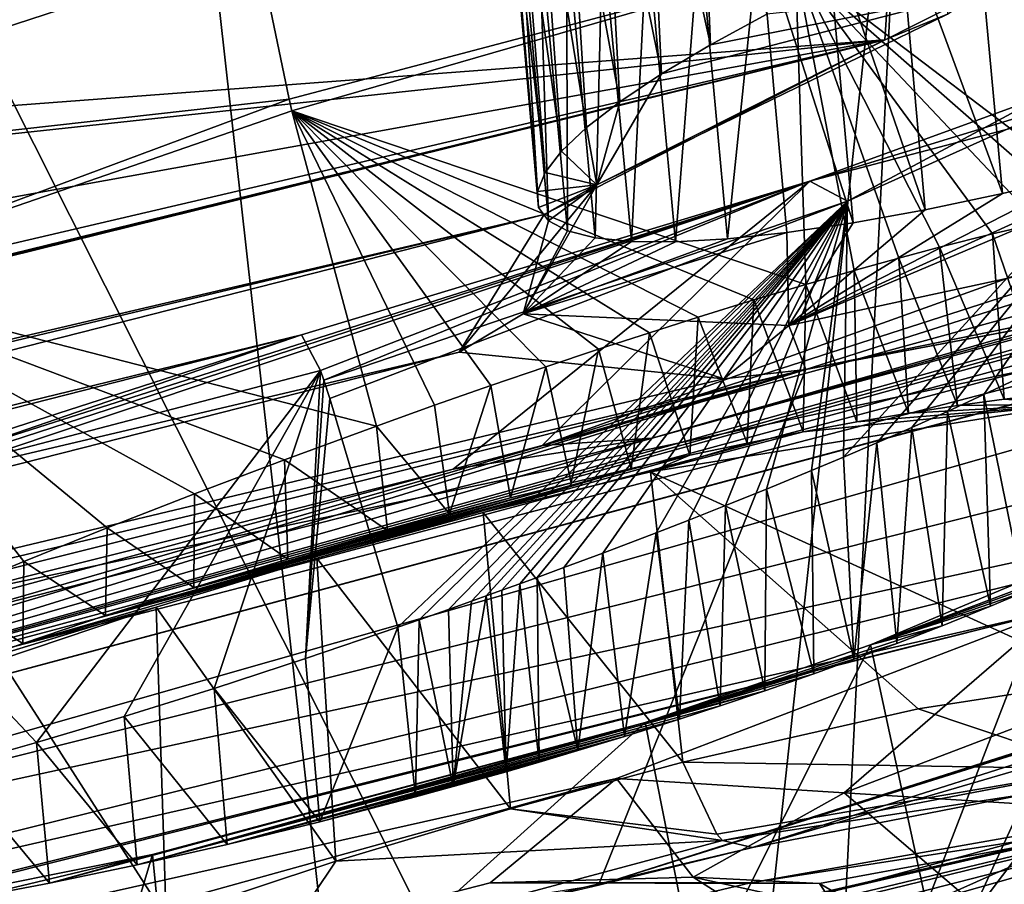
# Model space of a CAD drawing. Header units: metres. Extents: x -147 to 294, y -23 to 81.
# Tile 673 of 742: x 271.12 to 273.48, y 13.65 to 15.72. Entities that reach past the tile are written whole.
import ezdxf

# ---------------------------------------------------------------- set-up
doc = ezdxf.new("R2010")
doc.units = ezdxf.units.M
doc.layers.add('solid_AVA_153', color=7, linetype='CONTINUOUS')

msp = doc.modelspace()

# ---------------------------------------------------------------- linework, layer by layer
at = {"layer": 'solid_AVA_153'}
for points in [[(281.090759, 27.782938, 261.125031), (273.298553, 25.552353, 267.087738), (274.871796, 15.161433, 263.687531)], [(266.891571, 23.903015, 265.089081), (274.224762, 25.604277, 261.007599), (272.774292, 12.198071, 259.966278)], [(274.224762, 25.604277, 261.007599), (277.891327, 23.361124, 257.481934), (272.774292, 12.198071, 259.966278)], [(273.298553, 25.552353, 267.087738), (264.135406, 23.715706, 270.839142), (266.333405, 13.36541, 267.465149)], [(273.298553, 25.552353, 267.087738), (266.333405, 13.36541, 267.465149), (274.871796, 15.161433, 263.687531)], [(266.891571, 23.903015, 265.089081), (272.774292, 12.198071, 259.966278), (264.811951, 10.554572, 263.353302)], [(277.891327, 23.361124, 257.481934), (278.441376, 18.521315, 256.352936), (272.774292, 12.198071, 259.966278)], [(279.720917, 21.928774, 251.228699), (280.540039, 15.652699, 249.314453), (273.078705, 13.137282, 256.572449)], [(273.409088, 19.768438, 257.52124), (279.720917, 21.928774, 251.228699), (273.078705, 13.137282, 256.572449)], [(265.986633, 15.130359, 260.915985), (265.468903, 17.93273, 261.726685), (273.409088, 19.768438, 257.52124)], [(265.986633, 15.130359, 260.915985), (273.409088, 19.768438, 257.52124), (266.506744, 12.33373, 260.103302)], [(273.409088, 19.768438, 257.52124), (273.078705, 13.137282, 256.572449), (266.506744, 12.33373, 260.103302)], [(271.370239, 17.790236, 260.555847), (278.752289, 14.018857, 254.084824), (278.115143, 19.724819, 255.404922)], [(278.876862, 18.668497, 255.926727), (279.563599, 14.16639, 254.693085), (272.774292, 12.198071, 259.966278)], [(278.441376, 18.521315, 256.352936), (278.876862, 18.668497, 255.926727), (272.774292, 12.198071, 259.966278)], [(273.544922, 13.863421, 230.357513), (272.878723, 13.733622, 229.978165), (289.65274, 18.639772, 233.339783)], [(282.818573, 16.893269, 229.662628), (289.65274, 18.639772, 233.339783), (272.878723, 13.733622, 229.978165)], [(263.443573, 16.189936, 263.776947), (272.008606, 12.084081, 259.237183), (271.370239, 17.790236, 260.555847)], [(271.370239, 17.790236, 260.555847), (272.008606, 12.084081, 259.237183), (278.752289, 14.018857, 254.084824)], [(259.65921, 13.635347, 212.898453), (260.476685, 14.01355, 212.091537), (273.302673, 17.257452, 212.879593)], [(266.779327, 15.085541, 214.240662), (259.65921, 13.635347, 212.898453), (273.302673, 17.257452, 212.879593)], [(260.476685, 14.01355, 212.091537), (260.762604, 14.354494, 210.951874), (273.031616, 17.270573, 212.47966)], [(260.476685, 14.01355, 212.091537), (273.031616, 17.270573, 212.47966), (273.302673, 17.257452, 212.879593)], [(273.031616, 17.270573, 212.47966), (260.762604, 14.354494, 210.951874), (266.74881, 15.80755, 211.145309)], [(272.236633, 16.865303, 224.849045), (266.658081, 14.847252, 227.559128), (273.963989, 17.257992, 225.502701)], [(271.689331, 15.899196, 229.469254), (273.963989, 17.257992, 225.502701), (266.658081, 14.847252, 227.559128)], [(267.499268, 15.223573, 214.482391), (266.779327, 15.085541, 214.240662), (273.302673, 17.257452, 212.879593)], [(268.087646, 15.287403, 214.906326), (267.499268, 15.223573, 214.482391), (273.302673, 17.257452, 212.879593)], [(268.087646, 15.287403, 214.906326), (273.302673, 17.257452, 212.879593), (273.196381, 15.672371, 219.910126)], [(273.346741, 15.733479, 219.831436), (273.196381, 15.672371, 219.910126), (273.302673, 17.257452, 212.879593)], [(283.217804, 16.997828, 244.783676), (279.956238, 16.527115, 241.055832), (269.504486, 13.548743, 241.740295)], [(275.268921, 14.801267, 243.838715), (283.217804, 16.997828, 244.783676), (269.504486, 13.548743, 241.740295)], [(273.016815, 15.333342, 235.511581), (277.198181, 16.433029, 236.277924), (278.344086, 16.962282, 235.135483)], [(273.578888, 15.53789, 235.204681), (273.016815, 15.333342, 235.511581), (278.344086, 16.962282, 235.135483)], [(282.818573, 16.893269, 229.662628), (272.878723, 13.733622, 229.978165), (272.508698, 13.643874, 229.8815)], [(282.818573, 16.893269, 229.662628), (272.508698, 13.643874, 229.8815), (282.049591, 16.639668, 229.630905)], [(272.236633, 16.865303, 224.849045), (271.093323, 16.824816, 223.29686), (266.658081, 14.847252, 227.559128)], [(281.317505, 16.446836, 229.343796), (282.049591, 16.639668, 229.630905), (272.508698, 13.643874, 229.8815)], [(279.956238, 16.527115, 241.055832), (269.275726, 13.664266, 240.335007), (269.504486, 13.548743, 241.740295)], [(279.956238, 16.527115, 241.055832), (278.875153, 16.238827, 240.806366), (269.275726, 13.664266, 240.335007)], [(272.373932, 14.698357, 238.669312), (276.842438, 16.138836, 237.502762), (277.198181, 16.433029, 236.277924)], [(273.016815, 15.333342, 235.511581), (272.373932, 14.698357, 238.669312), (277.198181, 16.433029, 236.277924)], [(281.317505, 16.446836, 229.343796), (272.508698, 13.643874, 229.8815), (273.00708, 14.880861, 223.646408)], [(280.721924, 16.337952, 228.851135), (281.317505, 16.446836, 229.343796), (273.00708, 14.880861, 223.646408)], [(272.745911, 16.423031, 220.786087), (272.623962, 16.354816, 220.944962), (272.778107, 15.660533, 220.643707)], [(272.745911, 16.423031, 220.786087), (272.778107, 15.660533, 220.643707), (272.912872, 15.733562, 220.494812)], [(272.623962, 16.354816, 220.944962), (272.518829, 16.288897, 221.118347), (272.660095, 15.590289, 220.807312)], [(272.623962, 16.354816, 220.944962), (272.660095, 15.590289, 220.807312), (272.778107, 15.660533, 220.643707)], [(280.721924, 16.337952, 228.851135), (273.00708, 14.880861, 223.646408), (274.129028, 15.109506, 224.203247)], [(272.518829, 16.288897, 221.118347), (272.432007, 16.225906, 221.305298), (272.560455, 15.523848, 220.983215)], [(272.518829, 16.288897, 221.118347), (272.560455, 15.523848, 220.983215), (272.660095, 15.590289, 220.807312)], [(278.843903, 16.231472, 240.792999), (268.982117, 13.663308, 239.763), (269.275726, 13.664266, 240.335007)], [(278.843903, 16.231472, 240.792999), (277.873596, 16.039656, 240.143845), (268.982117, 13.663308, 239.763)], [(278.875153, 16.238827, 240.806366), (278.843903, 16.231472, 240.792999), (269.275726, 13.664266, 240.335007)], [(272.432007, 16.225906, 221.305298), (272.365448, 16.166794, 221.503891), (272.480377, 15.462013, 221.169128)], [(272.432007, 16.225906, 221.305298), (272.480377, 15.462013, 221.169128), (272.560455, 15.523848, 220.983215)], [(263.443573, 16.189936, 263.776947), (264.058167, 10.478482, 262.470093), (272.008606, 12.084081, 259.237183)], [(272.365448, 16.166794, 221.503891), (272.320709, 16.11274, 221.710464), (272.420441, 15.405219, 221.363693)], [(272.365448, 16.166794, 221.503891), (272.420441, 15.405219, 221.363693), (272.480377, 15.462013, 221.169128)], [(272.373932, 14.698357, 238.669312), (277.062561, 15.983365, 238.936356), (276.842438, 16.138836, 237.502762)], [(272.320709, 16.11274, 221.710464), (272.298218, 16.064381, 221.922379), (272.380981, 15.35388, 221.565277)], [(272.320709, 16.11274, 221.710464), (272.380981, 15.35388, 221.565277), (272.420441, 15.405219, 221.363693)], [(272.298218, 16.064381, 221.922379), (272.362335, 15.30854, 221.771729), (272.380981, 15.35388, 221.565277)], [(272.298218, 16.064381, 221.922379), (272.298431, 16.022369, 222.136963), (272.362335, 15.30854, 221.771729)], [(273.413391, 16.013811, 223.896652), (273.607208, 16.053713, 223.991638), (273.673767, 15.349043, 223.835251)], [(277.873596, 16.039656, 240.143845), (277.608368, 16.003956, 239.858734), (268.982117, 13.663308, 239.763)], [(273.749786, 15.26866, 231.385971), (273.93869, 16.04192, 231.365921), (272.9823, 15.851544, 230.455078)], [(277.608368, 16.003956, 239.858734), (277.375946, 15.982915, 239.543121), (268.982117, 13.663308, 239.763)], [(272.298431, 16.022369, 222.136963), (272.36496, 15.269816, 221.980408), (272.362335, 15.30854, 221.771729)], [(272.298431, 16.022369, 222.136963), (272.321289, 15.9875, 222.350067), (272.36496, 15.269816, 221.980408)], [(273.228973, 15.980712, 223.78157), (273.413391, 16.013811, 223.896652), (273.47879, 15.303299, 223.737778)], [(273.413391, 16.013811, 223.896652), (273.673767, 15.349043, 223.835251), (273.47879, 15.303299, 223.737778)], [(277.375946, 15.982915, 239.543121), (277.309631, 15.979411, 239.437088), (268.982117, 13.663308, 239.763)], [(277.309631, 15.979411, 239.437088), (277.247192, 15.977468, 239.328568), (268.982117, 13.663308, 239.763)], [(272.321289, 15.9875, 222.350067), (272.388977, 15.238122, 222.189117), (272.36496, 15.269816, 221.980408)], [(272.321289, 15.9875, 222.350067), (272.365997, 15.960034, 222.559006), (272.388977, 15.238122, 222.189117)], [(272.373932, 14.698357, 238.669312), (272.637634, 14.716315, 239.043045), (277.062561, 15.983365, 238.936356)], [(277.148224, 15.977819, 239.135757), (277.062561, 15.983365, 238.936356), (272.637634, 14.716315, 239.043045)], [(273.055908, 15.954725, 223.647827), (273.228973, 15.980712, 223.78157), (273.293701, 15.264628, 223.620239)], [(273.228973, 15.980712, 223.78157), (273.47879, 15.303299, 223.737778), (273.293701, 15.264628, 223.620239)], [(277.247192, 15.977468, 239.328568), (272.637634, 14.716315, 239.043045), (268.982117, 13.663308, 239.763)], [(272.365997, 15.960034, 222.559006), (272.434357, 15.213724, 222.39653), (272.388977, 15.238122, 222.189117)], [(272.365997, 15.960034, 222.559006), (272.432007, 15.939941, 222.763062), (272.434357, 15.213724, 222.39653)], [(277.148224, 15.977819, 239.135757), (272.637634, 14.716315, 239.043045), (277.247192, 15.977468, 239.328568)], [(272.432007, 15.939941, 222.763062), (272.501038, 15.196948, 222.600723), (272.434357, 15.213724, 222.39653)], [(272.432007, 15.939941, 222.763062), (272.518921, 15.927307, 222.961288), (272.501038, 15.196948, 222.600723)], [(272.751862, 15.925197, 223.330612), (272.895996, 15.93608, 223.496887), (272.818665, 15.194435, 223.165787)], [(272.895996, 15.93608, 223.496887), (272.961273, 15.209851, 223.332031), (272.818665, 15.194435, 223.165787)], [(272.895996, 15.93608, 223.496887), (273.055908, 15.954725, 223.647827), (273.120544, 15.23336, 223.48436)], [(272.895996, 15.93608, 223.496887), (273.120544, 15.23336, 223.48436), (272.961273, 15.209851, 223.332031)], [(273.055908, 15.954725, 223.647827), (273.293701, 15.264628, 223.620239), (273.120544, 15.23336, 223.48436)], [(272.518921, 15.927307, 222.961288), (272.588196, 15.188039, 222.798859), (272.501038, 15.196948, 222.600723)], [(272.518921, 15.927307, 222.961288), (272.625885, 15.922327, 223.151382), (272.588196, 15.188039, 222.798859)], [(272.625885, 15.922327, 223.151382), (272.694336, 15.187185, 222.987732), (272.588196, 15.188039, 222.798859)], [(272.625885, 15.922327, 223.151382), (272.751862, 15.925197, 223.330612), (272.694336, 15.187185, 222.987732)], [(272.751862, 15.925197, 223.330612), (272.818665, 15.194435, 223.165787), (272.694336, 15.187185, 222.987732)], [(271.689331, 15.899196, 229.469254), (266.658081, 14.847252, 227.559128), (266.032928, 14.396688, 229.339203)], [(269.918365, 15.322394, 229.974686), (271.689331, 15.899196, 229.469254), (266.032928, 14.396688, 229.339203)], [(271.766266, 15.5295, 230.1035), (271.689331, 15.899196, 229.469254), (269.918365, 15.322394, 229.974686)], [(272.9823, 15.851544, 230.455078), (271.689331, 15.899196, 229.469254), (271.766266, 15.5295, 230.1035)], [(272.9823, 15.851544, 230.455078), (271.766266, 15.5295, 230.1035), (271.77301, 15.502215, 230.124374)], [(273.006989, 15.085279, 230.629196), (272.9823, 15.851544, 230.455078), (271.77301, 15.502215, 230.124374)], [(273.663757, 15.25274, 231.255783), (273.749786, 15.26866, 231.385971), (272.9823, 15.851544, 230.455078)], [(273.566223, 15.232289, 231.127441), (273.663757, 15.25274, 231.255783), (272.9823, 15.851544, 230.455078)], [(273.455261, 15.206624, 231.000504), (273.566223, 15.232289, 231.127441), (272.9823, 15.851544, 230.455078)], [(273.328125, 15.174685, 230.875031), (273.455261, 15.206624, 231.000504), (272.9823, 15.851544, 230.455078)], [(273.229736, 15.148388, 230.789993), (273.328125, 15.174685, 230.875031), (272.9823, 15.851544, 230.455078)], [(273.122894, 15.118661, 230.70784), (273.229736, 15.148388, 230.789993), (272.9823, 15.851544, 230.455078)], [(273.006989, 15.085279, 230.629196), (273.122894, 15.118661, 230.70784), (272.9823, 15.851544, 230.455078)], [(273.42749, 15.788753, 220.000351), (272.505249, 15.324454, 220.882355), (273.346741, 15.733479, 219.831436)], [(272.660095, 15.590289, 220.807312), (272.505249, 15.324454, 220.882355), (273.42749, 15.788753, 220.000351)], [(272.778107, 15.660533, 220.643707), (272.660095, 15.590289, 220.807312), (273.42749, 15.788753, 220.000351)], [(272.912872, 15.733562, 220.494812), (272.778107, 15.660533, 220.643707), (273.42749, 15.788753, 220.000351)], [(272.505249, 15.324454, 220.882355), (273.196381, 15.672371, 219.910126), (273.346741, 15.733479, 219.831436)], [(273.097198, 14.67099, 234.371933), (273.106964, 15.284915, 234.860596), (274.044037, 15.707716, 233.96257)], [(273.177582, 14.705497, 234.324295), (273.097198, 14.67099, 234.371933), (274.044037, 15.707716, 233.96257)], [(274.044037, 15.707716, 233.96257), (273.106964, 15.284915, 234.860596), (273.578888, 15.53789, 235.204681)], [(273.260925, 14.742036, 234.268936), (273.177582, 14.705497, 234.324295), (274.044037, 15.707716, 233.96257)], [(273.346832, 14.780615, 234.204849), (273.260925, 14.742036, 234.268936), (274.044037, 15.707716, 233.96257)], [(273.434509, 14.821022, 234.131134), (273.346832, 14.780615, 234.204849), (274.044037, 15.707716, 233.96257)], [(273.52301, 14.863034, 234.04689), (273.434509, 14.821022, 234.131134), (274.044037, 15.707716, 233.96257)], [(256.174225, 11.463344, 219.46814), (255.452682, 11.324508, 219.421783), (273.196381, 15.672371, 219.910126)], [(266.287964, 13.970888, 218.77565), (273.196381, 15.672371, 219.910126), (255.452682, 11.324508, 219.421783)], [(272.378815, 15.252812, 220.785568), (256.174225, 11.463344, 219.46814), (273.196381, 15.672371, 219.910126)], [(267.677887, 14.383301, 218.565094), (273.196381, 15.672371, 219.910126), (266.287964, 13.970888, 218.77565)], [(267.677887, 14.383301, 218.565094), (268.624939, 14.847658, 217.582657), (273.196381, 15.672371, 219.910126)], [(268.784607, 15.19704, 216.172028), (268.087646, 15.287403, 214.906326), (273.196381, 15.672371, 219.910126)], [(268.624939, 14.847658, 217.582657), (268.784607, 15.19704, 216.172028), (273.196381, 15.672371, 219.910126)], [(272.505249, 15.324454, 220.882355), (272.378815, 15.252812, 220.785568), (273.196381, 15.672371, 219.910126)], [(269.41217, 12.636745, 251.0513), (270.269653, 12.746256, 252.297165), (280.540039, 15.652699, 249.314453)], [(275.34903, 14.156847, 250.14534), (269.41217, 12.636745, 251.0513), (280.540039, 15.652699, 249.314453)], [(270.269653, 12.746256, 252.297165), (270.466187, 12.682356, 253.998413), (280.540039, 15.652699, 249.314453)], [(270.466187, 12.682356, 253.998413), (273.078705, 13.137282, 256.572449), (280.540039, 15.652699, 249.314453)], [(272.660095, 15.590289, 220.807312), (272.560455, 15.523848, 220.983215), (272.505249, 15.324454, 220.882355)], [(273.106964, 15.284915, 234.860596), (273.016815, 15.333342, 235.511581), (273.578888, 15.53789, 235.204681)], [(270.603729, 15.098149, 230.418945), (271.766266, 15.5295, 230.1035), (269.918365, 15.322394, 229.974686)], [(271.77301, 15.502215, 230.124374), (271.766266, 15.5295, 230.1035), (270.603729, 15.098149, 230.418945)], [(272.560455, 15.523848, 220.983215), (272.480377, 15.462013, 221.169128), (272.505249, 15.324454, 220.882355)], [(271.77301, 15.502215, 230.124374), (270.603729, 15.098149, 230.418945), (271.976288, 14.745365, 230.291153)], [(272.115387, 14.795302, 230.304047), (271.77301, 15.502215, 230.124374), (271.976288, 14.745365, 230.291153)], [(272.882111, 15.047935, 230.555298), (273.006989, 15.085279, 230.629196), (271.77301, 15.502215, 230.124374)], [(272.748749, 15.006686, 230.487701), (272.882111, 15.047935, 230.555298), (271.77301, 15.502215, 230.124374)], [(272.631592, 14.969465, 230.437302), (272.748749, 15.006686, 230.487701), (271.77301, 15.502215, 230.124374)], [(272.50943, 14.929784, 230.393112), (272.631592, 14.969465, 230.437302), (271.77301, 15.502215, 230.124374)], [(272.382416, 14.887544, 230.355743), (272.50943, 14.929784, 230.393112), (271.77301, 15.502215, 230.124374)], [(272.250946, 14.84271, 230.325821), (272.382416, 14.887544, 230.355743), (271.77301, 15.502215, 230.124374)], [(272.115387, 14.795302, 230.304047), (272.250946, 14.84271, 230.325821), (271.77301, 15.502215, 230.124374)], [(272.480377, 15.462013, 221.169128), (272.420441, 15.405219, 221.363693), (272.505249, 15.324454, 220.882355)], [(272.966125, 14.986506, 223.393692), (274.08493, 15.460023, 223.966827), (274.133331, 15.238455, 224.014618)], [(273.876495, 15.401439, 223.911819), (274.08493, 15.460023, 223.966827), (272.966125, 14.986506, 223.393692)], [(272.420441, 15.405219, 221.363693), (272.380981, 15.35388, 221.565277), (272.505249, 15.324454, 220.882355)], [(273.673767, 15.349043, 223.835251), (273.876495, 15.401439, 223.911819), (272.966125, 14.986506, 223.393692)], [(272.380981, 15.35388, 221.565277), (272.362335, 15.30854, 221.771729), (272.505249, 15.324454, 220.882355)], [(273.47879, 15.303299, 223.737778), (273.673767, 15.349043, 223.835251), (272.966125, 14.986506, 223.393692)], [(266.378998, 13.216166, 238.255646), (266.821228, 13.317631, 238.302643), (273.016815, 15.333342, 235.511581)], [(271.796143, 14.964159, 235.718552), (266.378998, 13.216166, 238.255646), (273.016815, 15.333342, 235.511581)], [(266.821228, 13.317631, 238.302643), (267.25766, 13.410023, 238.413712), (273.016815, 15.333342, 235.511581)], [(267.25766, 13.410023, 238.413712), (272.160217, 14.642173, 238.657883), (273.016815, 15.333342, 235.511581)], [(271.841522, 14.878526, 235.136063), (271.796143, 14.964159, 235.718552), (273.016815, 15.333342, 235.511581)], [(271.849457, 14.855536, 235.090195), (271.841522, 14.878526, 235.136063), (273.016815, 15.333342, 235.511581)], [(273.106964, 15.284915, 234.860596), (271.849457, 14.855536, 235.090195), (273.016815, 15.333342, 235.511581)], [(272.160217, 14.642173, 238.657883), (272.373932, 14.698357, 238.669312), (273.016815, 15.333342, 235.511581)], [(272.505249, 15.324454, 220.882355), (272.174194, 14.923078, 222.152435), (272.378815, 15.252812, 220.785568)], [(272.505249, 15.324454, 220.882355), (272.328033, 15.014812, 222.196793), (272.174194, 14.923078, 222.152435)], [(272.388977, 15.238122, 222.189117), (272.328033, 15.014812, 222.196793), (272.505249, 15.324454, 220.882355)], [(272.362335, 15.30854, 221.771729), (272.36496, 15.269816, 221.980408), (272.505249, 15.324454, 220.882355)], [(272.36496, 15.269816, 221.980408), (272.388977, 15.238122, 222.189117), (272.505249, 15.324454, 220.882355)], [(273.293701, 15.264628, 223.620239), (273.47879, 15.303299, 223.737778), (272.966125, 14.986506, 223.393692)], [(273.106964, 15.284915, 234.860596), (271.864197, 14.81141, 235.015579), (271.849457, 14.855536, 235.090195)], [(273.106964, 15.284915, 234.860596), (272.0271, 14.262667, 234.613251), (271.864197, 14.81141, 235.015579)], [(272.078278, 14.280525, 234.615616), (272.0271, 14.262667, 234.613251), (273.106964, 15.284915, 234.860596)], [(272.148651, 14.305308, 234.61673), (272.078278, 14.280525, 234.615616), (273.106964, 15.284915, 234.860596)], [(272.204315, 14.325107, 234.615845), (272.148651, 14.305308, 234.61673), (273.106964, 15.284915, 234.860596)], [(272.239471, 14.337694, 234.614502), (272.204315, 14.325107, 234.615845), (273.106964, 15.284915, 234.860596)], [(272.277283, 14.351325, 234.61235), (272.239471, 14.337694, 234.614502), (273.106964, 15.284915, 234.860596)], [(272.320343, 14.36694, 234.609039), (272.277283, 14.351325, 234.61235), (273.106964, 15.284915, 234.860596)], [(272.361847, 14.382095, 234.60495), (272.320343, 14.36694, 234.609039), (273.106964, 15.284915, 234.860596)], [(272.425995, 14.405722, 234.596909), (272.361847, 14.382095, 234.60495), (273.106964, 15.284915, 234.860596)], [(272.519287, 14.440544, 234.581406), (272.425995, 14.405722, 234.596909), (273.106964, 15.284915, 234.860596)], [(272.6474, 14.489313, 234.552505), (272.519287, 14.440544, 234.581406), (273.106964, 15.284915, 234.860596)], [(272.725891, 14.519778, 234.530273), (272.6474, 14.489313, 234.552505), (273.106964, 15.284915, 234.860596)], [(272.814301, 14.554681, 234.500839), (272.725891, 14.519778, 234.530273), (273.106964, 15.284915, 234.860596)], [(272.912537, 14.594219, 234.462387), (272.814301, 14.554681, 234.500839), (273.106964, 15.284915, 234.860596)], [(273.020294, 14.638616, 234.412643), (272.912537, 14.594219, 234.462387), (273.106964, 15.284915, 234.860596)], [(273.097198, 14.67099, 234.371933), (273.020294, 14.638616, 234.412643), (273.106964, 15.284915, 234.860596)], [(272.378815, 15.252812, 220.785568), (256.874878, 11.554725, 219.747467), (256.174225, 11.463344, 219.46814)], [(272.378815, 15.252812, 220.785568), (257.847687, 11.553825, 220.8228), (256.874878, 11.554725, 219.747467)], [(272.378815, 15.252812, 220.785568), (272.174194, 14.923078, 222.152435), (257.847687, 11.553825, 220.8228)], [(273.120544, 15.23336, 223.48436), (273.293701, 15.264628, 223.620239), (272.966125, 14.986506, 223.393692)], [(272.388977, 15.238122, 222.189117), (272.434357, 15.213724, 222.39653), (272.328033, 15.014812, 222.196793)], [(272.961273, 15.209851, 223.332031), (273.120544, 15.23336, 223.48436), (272.966125, 14.986506, 223.393692)], [(272.966125, 14.986506, 223.393692), (274.133331, 15.238455, 224.014618), (273.00708, 14.880861, 223.646408)], [(274.133331, 15.238455, 224.014618), (274.129028, 15.109506, 224.203247), (273.00708, 14.880861, 223.646408)], [(273.455261, 15.206624, 231.000504), (273.587006, 14.821711, 231.021347), (273.566223, 15.232289, 231.127441)], [(272.434357, 15.213724, 222.39653), (272.501038, 15.196948, 222.600723), (272.328033, 15.014812, 222.196793)], [(272.961273, 15.209851, 223.332031), (272.966125, 14.986506, 223.393692), (272.328033, 15.014812, 222.196793)], [(272.818665, 15.194435, 223.165787), (272.961273, 15.209851, 223.332031), (272.328033, 15.014812, 222.196793)], [(273.328125, 15.174685, 230.875031), (273.48288, 14.809862, 230.907837), (273.455261, 15.206624, 231.000504)], [(273.455261, 15.206624, 231.000504), (273.48288, 14.809862, 230.907837), (273.587006, 14.821711, 231.021347)], [(272.501038, 15.196948, 222.600723), (272.588196, 15.188039, 222.798859), (272.328033, 15.014812, 222.196793)], [(272.694336, 15.187185, 222.987732), (272.818665, 15.194435, 223.165787), (272.328033, 15.014812, 222.196793)], [(272.588196, 15.188039, 222.798859), (272.694336, 15.187185, 222.987732), (272.328033, 15.014812, 222.196793)], [(272.880737, 12.14845, 263.167969), (274.871796, 15.161433, 263.687531), (266.333405, 13.36541, 267.465149)], [(272.880737, 12.14845, 263.167969), (278.969391, 13.750807, 259.090057), (274.871796, 15.161433, 263.687531)], [(273.229736, 15.148388, 230.789993), (273.371155, 14.794782, 230.801147), (273.328125, 15.174685, 230.875031)], [(273.328125, 15.174685, 230.875031), (273.371155, 14.794782, 230.801147), (273.48288, 14.809862, 230.907837)], [(280.299408, 15.129177, 235.169296), (272.054901, 12.807062, 234.48172), (272.938751, 13.062334, 234.408691)], [(280.299408, 15.129177, 235.169296), (279.601044, 14.895323, 235.264786), (272.054901, 12.807062, 234.48172)], [(280.299408, 15.129177, 235.169296), (272.938751, 13.062334, 234.408691), (274.015137, 13.476038, 233.679276)], [(273.122894, 15.118661, 230.70784), (273.253387, 14.776644, 230.703033), (273.229736, 15.148388, 230.789993)], [(273.229736, 15.148388, 230.789993), (273.253387, 14.776644, 230.703033), (273.371155, 14.794782, 230.801147)], [(273.006989, 15.085279, 230.629196), (273.129272, 14.755405, 230.613174), (273.122894, 15.118661, 230.70784)], [(273.122894, 15.118661, 230.70784), (273.129272, 14.755405, 230.613174), (273.253387, 14.776644, 230.703033)], [(270.603729, 15.098149, 230.418945), (270.939972, 14.341565, 230.517639), (271.129364, 14.420484, 230.428604)], [(270.603729, 15.098149, 230.418945), (271.129364, 14.420484, 230.428604), (271.329559, 14.501036, 230.360443)], [(270.603729, 15.098149, 230.418945), (271.329559, 14.501036, 230.360443), (271.539032, 14.582556, 230.314072)], [(270.603729, 15.098149, 230.418945), (271.539032, 14.582556, 230.314072), (271.755402, 14.664286, 230.290604)], [(270.603729, 15.098149, 230.418945), (271.755402, 14.664286, 230.290604), (271.976288, 14.745365, 230.291153)], [(272.882111, 15.047935, 230.555298), (273.000275, 14.731373, 230.532333), (273.006989, 15.085279, 230.629196)], [(273.006989, 15.085279, 230.629196), (273.000275, 14.731373, 230.532333), (273.129272, 14.755405, 230.613174)], [(272.748749, 15.006686, 230.487701), (272.866333, 14.704551, 230.460526), (272.882111, 15.047935, 230.555298)], [(272.882111, 15.047935, 230.555298), (272.866333, 14.704551, 230.460526), (273.000275, 14.731373, 230.532333)], [(272.328033, 15.014812, 222.196793), (272.809937, 14.85869, 223.457108), (272.174194, 14.923078, 222.152435)], [(272.328033, 15.014812, 222.196793), (272.966125, 14.986506, 223.393692), (272.809937, 14.85869, 223.457108)], [(272.631592, 14.969465, 230.437302), (272.728363, 14.675122, 230.398163), (272.748749, 15.006686, 230.487701)], [(272.748749, 15.006686, 230.487701), (272.728363, 14.675122, 230.398163), (272.866333, 14.704551, 230.460526)], [(272.966125, 14.986506, 223.393692), (273.00708, 14.880861, 223.646408), (272.809937, 14.85869, 223.457108)], [(271.796143, 14.964159, 235.718552), (260.231934, 12.01687, 236.599838), (266.378998, 13.216166, 238.255646)], [(271.796143, 14.964159, 235.718552), (270.835876, 14.73066, 235.526215), (260.231934, 12.01687, 236.599838)], [(270.619049, 14.559875, 234.683395), (270.835876, 14.73066, 235.526215), (271.796143, 14.964159, 235.718552)], [(271.841522, 14.878526, 235.136063), (270.619049, 14.559875, 234.683395), (271.796143, 14.964159, 235.718552)], [(272.50943, 14.929784, 230.393112), (272.587402, 14.643297, 230.345871), (272.631592, 14.969465, 230.437302)], [(272.631592, 14.969465, 230.437302), (272.587402, 14.643297, 230.345871), (272.728363, 14.675122, 230.398163)], [(272.174194, 14.923078, 222.152435), (258.031586, 11.32895, 222.234268), (257.847687, 11.553825, 220.8228)], [(272.174194, 14.923078, 222.152435), (272.809937, 14.85869, 223.457108), (258.031586, 11.32895, 222.234268)], [(272.382416, 14.887544, 230.355743), (272.443329, 14.609067, 230.303497), (272.50943, 14.929784, 230.393112)], [(272.50943, 14.929784, 230.393112), (272.443329, 14.609067, 230.303497), (272.587402, 14.643297, 230.345871)], [(279.601044, 14.895323, 235.264786), (278.55188, 14.458549, 235.985077), (272.054901, 12.807062, 234.48172)], [(257.348724, 10.960788, 223.46727), (258.031586, 11.32895, 222.234268), (273.00708, 14.880861, 223.646408)], [(264.115906, 12.309666, 224.583954), (257.348724, 10.960788, 223.46727), (273.00708, 14.880861, 223.646408)], [(272.809937, 14.85869, 223.457108), (273.00708, 14.880861, 223.646408), (258.031586, 11.32895, 222.234268)], [(264.115906, 12.309666, 224.583954), (273.00708, 14.880861, 223.646408), (264.820038, 12.450653, 224.773544)], [(265.445465, 12.537211, 225.175079), (264.820038, 12.450653, 224.773544), (273.00708, 14.880861, 223.646408)], [(265.445465, 12.537211, 225.175079), (273.00708, 14.880861, 223.646408), (272.508698, 13.643874, 229.8815)], [(271.841522, 14.878526, 235.136063), (271.159576, 13.985641, 234.369354), (270.619049, 14.559875, 234.683395)], [(271.841522, 14.878526, 235.136063), (271.370209, 14.048378, 234.466263), (271.159576, 13.985641, 234.369354)], [(271.841522, 14.878526, 235.136063), (271.586334, 14.115696, 234.539139), (271.370209, 14.048378, 234.466263)], [(271.841522, 14.878526, 235.136063), (271.806061, 14.187327, 234.58815), (271.586334, 14.115696, 234.539139)], [(271.849457, 14.855536, 235.090195), (271.806061, 14.187327, 234.58815), (271.841522, 14.878526, 235.136063)], [(272.250946, 14.84271, 230.325821), (272.297852, 14.572869, 230.271469), (272.382416, 14.887544, 230.355743)], [(272.382416, 14.887544, 230.355743), (272.297852, 14.572869, 230.271469), (272.443329, 14.609067, 230.303497)], [(271.849457, 14.855536, 235.090195), (271.864197, 14.81141, 235.015579), (271.806061, 14.187327, 234.58815)], [(273.52301, 14.863034, 234.04689), (273.530487, 14.347023, 233.953781), (273.434509, 14.821022, 234.131134)], [(272.115387, 14.795302, 230.304047), (272.151062, 14.534715, 230.249817), (272.250946, 14.84271, 230.325821)], [(272.250946, 14.84271, 230.325821), (272.151062, 14.534715, 230.249817), (272.297852, 14.572869, 230.271469)], [(273.587006, 14.821711, 231.021347), (273.48288, 14.809862, 230.907837), (273.647064, 14.798281, 231.275269)], [(275.268921, 14.801267, 243.838715), (269.504486, 13.548743, 241.740295), (269.013519, 13.2556, 243.232986)], [(273.605255, 14.303062, 244.274689), (275.268921, 14.801267, 243.838715), (269.013519, 13.2556, 243.232986)], [(271.864197, 14.81141, 235.015579), (272.0271, 14.262667, 234.613251), (271.806061, 14.187327, 234.58815)], [(273.647064, 14.798281, 231.275269), (272.634094, 14.635149, 230.478653), (273.726074, 14.136175, 231.109726)], [(273.000275, 14.731373, 230.532333), (272.634094, 14.635149, 230.478653), (273.647064, 14.798281, 231.275269)], [(273.129272, 14.755405, 230.613174), (273.000275, 14.731373, 230.532333), (273.647064, 14.798281, 231.275269)], [(273.253387, 14.776644, 230.703033), (273.129272, 14.755405, 230.613174), (273.647064, 14.798281, 231.275269)], [(273.371155, 14.794782, 230.801147), (273.253387, 14.776644, 230.703033), (273.647064, 14.798281, 231.275269)], [(273.434509, 14.821022, 234.131134), (273.450226, 14.313065, 234.027313), (273.346832, 14.780615, 234.204849)], [(273.48288, 14.809862, 230.907837), (273.371155, 14.794782, 230.801147), (273.647064, 14.798281, 231.275269)], [(273.434509, 14.821022, 234.131134), (273.530487, 14.347023, 233.953781), (273.450226, 14.313065, 234.027313)], [(272.115387, 14.795302, 230.304047), (271.976288, 14.745365, 230.291153), (272.151062, 14.534715, 230.249817)], [(273.346832, 14.780615, 234.204849), (273.334442, 14.266179, 234.120331), (273.260925, 14.742036, 234.268936)], [(273.346832, 14.780615, 234.204849), (273.450226, 14.313065, 234.027313), (273.334442, 14.266179, 234.120331)], [(271.976288, 14.745365, 230.291153), (271.755402, 14.664286, 230.290604), (272.002686, 14.494562, 230.238464)], [(271.976288, 14.745365, 230.291153), (272.002686, 14.494562, 230.238464), (272.151062, 14.534715, 230.249817)], [(273.000275, 14.731373, 230.532333), (272.866333, 14.704551, 230.460526), (272.634094, 14.635149, 230.478653)], [(273.260925, 14.742036, 234.268936), (273.225006, 14.223838, 234.195923), (273.177582, 14.705497, 234.324295)], [(273.260925, 14.742036, 234.268936), (273.334442, 14.266179, 234.120331), (273.225006, 14.223838, 234.195923)], [(272.637634, 14.716315, 239.043045), (269.041229, 13.798802, 238.84343), (268.982117, 13.663308, 239.763)], [(272.160217, 14.642173, 238.657883), (269.041229, 13.798802, 238.84343), (272.637634, 14.716315, 239.043045)], [(272.160217, 14.642173, 238.657883), (272.637634, 14.716315, 239.043045), (272.373932, 14.698357, 238.669312)], [(272.866333, 14.704551, 230.460526), (272.728363, 14.675122, 230.398163), (272.634094, 14.635149, 230.478653)], [(273.177582, 14.705497, 234.324295), (273.122009, 14.185532, 234.257492), (273.097198, 14.67099, 234.371933)], [(273.177582, 14.705497, 234.324295), (273.225006, 14.223838, 234.195923), (273.122009, 14.185532, 234.257492)], [(271.755402, 14.664286, 230.290604), (271.539032, 14.582556, 230.314072), (271.763428, 14.425726, 230.246902)], [(271.755402, 14.664286, 230.290604), (271.763428, 14.425726, 230.246902), (272.002686, 14.494562, 230.238464)], [(272.728363, 14.675122, 230.398163), (272.232544, 14.537962, 230.37265), (272.634094, 14.635149, 230.478653)], [(272.728363, 14.675122, 230.398163), (272.587402, 14.643297, 230.345871), (272.232544, 14.537962, 230.37265)], [(273.097198, 14.67099, 234.371933), (273.122009, 14.185532, 234.257492), (273.020294, 14.638616, 234.412643)], [(267.25766, 13.410023, 238.413712), (269.041229, 13.798802, 238.84343), (272.160217, 14.642173, 238.657883)], [(272.587402, 14.643297, 230.345871), (271.325653, 14.290405, 230.32576), (271.833191, 14.42862, 230.350815)], [(272.587402, 14.643297, 230.345871), (272.443329, 14.609067, 230.303497), (271.325653, 14.290405, 230.32576)], [(272.587402, 14.643297, 230.345871), (271.833191, 14.42862, 230.350815), (272.232544, 14.537962, 230.37265)], [(272.634094, 14.635149, 230.478653), (272.232544, 14.537962, 230.37265), (272.711456, 13.938532, 230.300644)], [(272.634094, 14.635149, 230.478653), (272.711456, 13.938532, 230.300644), (273.27652, 14.06688, 230.624939)], [(272.634094, 14.635149, 230.478653), (273.27652, 14.06688, 230.624939), (273.726074, 14.136175, 231.109726)], [(273.020294, 14.638616, 234.412643), (273.025879, 14.15097, 234.307495), (272.912537, 14.594219, 234.462387)], [(273.020294, 14.638616, 234.412643), (273.122009, 14.185532, 234.257492), (273.025879, 14.15097, 234.307495)], [(272.443329, 14.609067, 230.303497), (271.53772, 14.357678, 230.276016), (271.325653, 14.290405, 230.32576)], [(272.443329, 14.609067, 230.303497), (272.297852, 14.572869, 230.271469), (271.53772, 14.357678, 230.276016)], [(272.912537, 14.594219, 234.462387), (272.908203, 14.110093, 234.359833), (272.814301, 14.554681, 234.500839)], [(272.912537, 14.594219, 234.462387), (273.025879, 14.15097, 234.307495), (272.908203, 14.110093, 234.359833)], [(271.539032, 14.582556, 230.314072), (271.329559, 14.501036, 230.360443), (271.53772, 14.357678, 230.276016)], [(271.539032, 14.582556, 230.314072), (271.53772, 14.357678, 230.276016), (271.763428, 14.425726, 230.246902)], [(272.297852, 14.572869, 230.271469), (271.763428, 14.425726, 230.246902), (271.53772, 14.357678, 230.276016)], [(272.297852, 14.572869, 230.271469), (272.151062, 14.534715, 230.249817), (271.763428, 14.425726, 230.246902)], [(270.619049, 14.559875, 234.683395), (271.159576, 13.985641, 234.369354), (270.957703, 13.928408, 234.249603)], [(272.232544, 14.537962, 230.37265), (271.833191, 14.42862, 230.350815), (272.298096, 13.826733, 230.189468)], [(272.232544, 14.537962, 230.37265), (272.298096, 13.826733, 230.189468), (272.711456, 13.938532, 230.300644)], [(272.814301, 14.554681, 234.500839), (272.801392, 14.074237, 234.399536), (272.725891, 14.519778, 234.530273)], [(272.814301, 14.554681, 234.500839), (272.908203, 14.110093, 234.359833), (272.801392, 14.074237, 234.399536)], [(272.151062, 14.534715, 230.249817), (272.002686, 14.494562, 230.238464), (271.763428, 14.425726, 230.246902)], [(272.725891, 14.519778, 234.530273), (272.703339, 14.042279, 234.430008), (272.6474, 14.489313, 234.552505)], [(272.725891, 14.519778, 234.530273), (272.801392, 14.074237, 234.399536), (272.703339, 14.042279, 234.430008)], [(271.329559, 14.501036, 230.360443), (271.129364, 14.420484, 230.428604), (271.325653, 14.290405, 230.32576)], [(271.329559, 14.501036, 230.360443), (271.325653, 14.290405, 230.32576), (271.53772, 14.357678, 230.276016)], [(272.6474, 14.489313, 234.552505), (272.571503, 14.000673, 234.462509), (272.519287, 14.440544, 234.581406)], [(272.6474, 14.489313, 234.552505), (272.703339, 14.042279, 234.430008), (272.571503, 14.000673, 234.462509)], [(278.55188, 14.458549, 235.985077), (278.198517, 14.248736, 236.646347), (272.054901, 12.807062, 234.48172)], [(271.129364, 14.420484, 230.428604), (270.939972, 14.341565, 230.517639), (271.127136, 14.223667, 230.397522)], [(271.127136, 14.223667, 230.397522), (271.447205, 14.311007, 230.409088), (271.833191, 14.42862, 230.350815)], [(271.325653, 14.290405, 230.32576), (271.127136, 14.223667, 230.397522), (271.833191, 14.42862, 230.350815)], [(271.129364, 14.420484, 230.428604), (271.127136, 14.223667, 230.397522), (271.325653, 14.290405, 230.32576)], [(271.833191, 14.42862, 230.350815), (271.447205, 14.311007, 230.409088), (271.878601, 13.700764, 230.168137)], [(271.833191, 14.42862, 230.350815), (271.878601, 13.700764, 230.168137), (272.298096, 13.826733, 230.189468)], [(272.519287, 14.440544, 234.581406), (272.459869, 13.966589, 234.482849), (272.425995, 14.405722, 234.596909)], [(272.519287, 14.440544, 234.581406), (272.571503, 14.000673, 234.462509), (272.459869, 13.966589, 234.482849)], [(273.694641, 14.421264, 233.773376), (273.60968, 14.408566, 233.697662), (273.161987, 14.220417, 234.100418)], [(273.612335, 14.383135, 233.869507), (273.694641, 14.421264, 233.773376), (273.161987, 14.220417, 234.100418)], [(272.425995, 14.405722, 234.596909), (272.459869, 13.966589, 234.482849), (272.361847, 14.382095, 234.60495)], [(273.161987, 14.220417, 234.100418), (273.60968, 14.408566, 233.697662), (273.296661, 13.598204, 233.916626)], [(273.60968, 14.408566, 233.697662), (273.732239, 13.792447, 233.492691), (273.296661, 13.598204, 233.916626)], [(272.361847, 14.382095, 234.60495), (272.366577, 13.938879, 234.49498), (272.320343, 14.36694, 234.609039)], [(272.361847, 14.382095, 234.60495), (272.459869, 13.966589, 234.482849), (272.366577, 13.938879, 234.49498)], [(273.530487, 14.347023, 233.953781), (273.612335, 14.383135, 233.869507), (273.161987, 14.220417, 234.100418)], [(272.277283, 14.351325, 234.61235), (272.287354, 13.91589, 234.501892), (272.239471, 14.337694, 234.614502)], [(272.320343, 14.36694, 234.609039), (272.287354, 13.91589, 234.501892), (272.277283, 14.351325, 234.61235)], [(272.320343, 14.36694, 234.609039), (272.366577, 13.938879, 234.49498), (272.287354, 13.91589, 234.501892)], [(270.939972, 14.341565, 230.517639), (270.942261, 14.157683, 230.489883), (271.127136, 14.223667, 230.397522)], [(272.204315, 14.325107, 234.615845), (272.160126, 13.879997, 234.506531), (272.148651, 14.305308, 234.61673)], [(272.239471, 14.337694, 234.614502), (272.287354, 13.91589, 234.501892), (272.160126, 13.879997, 234.506531)], [(272.239471, 14.337694, 234.614502), (272.160126, 13.879997, 234.506531), (272.204315, 14.325107, 234.615845)], [(273.450226, 14.313065, 234.027313), (273.530487, 14.347023, 233.953781), (273.161987, 14.220417, 234.100418)], [(273.605255, 14.303062, 244.274689), (267.830658, 12.861662, 244.263565), (267.40094, 12.743803, 244.429703)], [(272.552155, 13.899243, 245.442734), (273.605255, 14.303062, 244.274689), (267.40094, 12.743803, 244.429703)], [(273.605255, 14.303062, 244.274689), (269.013519, 13.2556, 243.232986), (267.830658, 12.861662, 244.263565)], [(270.942261, 14.157683, 230.489883), (271.074158, 14.184785, 230.549271), (271.447205, 14.311007, 230.409088)], [(271.127136, 14.223667, 230.397522), (270.942261, 14.157683, 230.489883), (271.447205, 14.311007, 230.409088)], [(271.447205, 14.311007, 230.409088), (271.074158, 14.184785, 230.549271), (271.471527, 13.566222, 230.23613)], [(271.447205, 14.311007, 230.409088), (271.471527, 13.566222, 230.23613), (271.878601, 13.700764, 230.168137)], [(272.148651, 14.305308, 234.61673), (272.160126, 13.879997, 234.506531), (272.078278, 14.280525, 234.615616)], [(273.098938, 13.865362, 245.586365), (273.605255, 14.303062, 244.274689), (272.552155, 13.899243, 245.442734)], [(273.098938, 13.865362, 245.586365), (274.02063, 14.216622, 244.643051), (273.605255, 14.303062, 244.274689)], [(273.334442, 14.266179, 234.120331), (273.450226, 14.313065, 234.027313), (273.161987, 14.220417, 234.100418)], [(272.078278, 14.280525, 234.615616), (272.070007, 13.855331, 234.505035), (272.0271, 14.262667, 234.613251)], [(272.078278, 14.280525, 234.615616), (272.160126, 13.879997, 234.506531), (272.070007, 13.855331, 234.505035)], [(271.806061, 14.187327, 234.58815), (272.0271, 14.262667, 234.613251), (271.839996, 13.795279, 234.482712)], [(272.0271, 14.262667, 234.613251), (272.070007, 13.855331, 234.505035), (271.839996, 13.795279, 234.482712)], [(273.334442, 14.266179, 234.120331), (273.161987, 14.220417, 234.100418), (272.621155, 14.033529, 234.334778)], [(273.225006, 14.223838, 234.195923), (273.334442, 14.266179, 234.120331), (272.621155, 14.033529, 234.334778)], [(278.198517, 14.248736, 236.646347), (278.085602, 14.112183, 237.314224), (272.054901, 12.807062, 234.48172)], [(273.122009, 14.185532, 234.257492), (273.225006, 14.223838, 234.195923), (272.621155, 14.033529, 234.334778)], [(272.621155, 14.033529, 234.334778), (273.161987, 14.220417, 234.100418), (272.747162, 13.394414, 234.175812)], [(273.161987, 14.220417, 234.100418), (273.296661, 13.598204, 233.916626), (272.747162, 13.394414, 234.175812)], [(274.32782, 13.788016, 244.938477), (274.02063, 14.216622, 244.643051), (273.098938, 13.865362, 245.586365)], [(271.074158, 14.184785, 230.549271), (271.095398, 13.429771, 230.388367), (271.471527, 13.566222, 230.23613)], [(271.586334, 14.115696, 234.539139), (271.806061, 14.187327, 234.58815), (271.839996, 13.795279, 234.482712)], [(273.025879, 14.15097, 234.307495), (273.122009, 14.185532, 234.257492), (272.621155, 14.033529, 234.334778)], [(272.774292, 12.198071, 259.966278), (279.563599, 14.16639, 254.693085), (273.114014, 12.111501, 260.480988)], [(279.563599, 14.16639, 254.693085), (280.026398, 14.118387, 255.100052), (273.114014, 12.111501, 260.480988)], [(275.34903, 14.156847, 250.14534), (264.273743, 11.6038, 249.770004), (267.381805, 12.240012, 250.216797)], [(274.090393, 13.863336, 249.820465), (264.273743, 11.6038, 249.770004), (275.34903, 14.156847, 250.14534)], [(275.34903, 14.156847, 250.14534), (267.381805, 12.240012, 250.216797), (268.248291, 12.422172, 250.370331)], [(275.34903, 14.156847, 250.14534), (268.248291, 12.422172, 250.370331), (269.41217, 12.636745, 251.0513)], [(272.908203, 14.110093, 234.359833), (273.025879, 14.15097, 234.307495), (272.621155, 14.033529, 234.334778)], [(273.726074, 14.136175, 231.109726), (273.27652, 14.06688, 230.624939), (273.706055, 13.922524, 230.818588)], [(271.370209, 14.048378, 234.466263), (271.586334, 14.115696, 234.539139), (271.61734, 13.740859, 234.437454)], [(271.586334, 14.115696, 234.539139), (271.839996, 13.795279, 234.482712), (271.61734, 13.740859, 234.437454)], [(278.085602, 14.112183, 237.314224), (278.450928, 14.014639, 238.643494), (272.054901, 12.807062, 234.48172)], [(273.114014, 12.111501, 260.480988), (280.026398, 14.118387, 255.100052), (273.280212, 10.92132, 260.173126)], [(280.026398, 14.118387, 255.100052), (280.172791, 12.925566, 254.794525), (273.280212, 10.92132, 260.173126)], [(272.908203, 14.110093, 234.359833), (272.621155, 14.033529, 234.334778), (271.401947, 13.692009, 234.369247)], [(272.801392, 14.074237, 234.399536), (272.908203, 14.110093, 234.359833), (271.401947, 13.692009, 234.369247)], [(272.703339, 14.042279, 234.430008), (272.801392, 14.074237, 234.399536), (271.401947, 13.692009, 234.369247)], [(273.27652, 14.06688, 230.624939), (272.711456, 13.938532, 230.300644), (273.706055, 13.922524, 230.818588)], [(271.159576, 13.985641, 234.369354), (271.370209, 14.048378, 234.466263), (271.401947, 13.692009, 234.369247)], [(271.370209, 14.048378, 234.466263), (271.61734, 13.740859, 234.437454), (271.401947, 13.692009, 234.369247)], [(271.385712, 12.036744, 238.63652), (278.760803, 14.043748, 239.051468), (276.797729, 12.765312, 244.286606)], [(278.677002, 14.033349, 238.956772), (278.760803, 14.043748, 239.051468), (271.385712, 12.036744, 238.63652)], [(272.703339, 14.042279, 234.430008), (271.401947, 13.692009, 234.369247), (271.61734, 13.740859, 234.437454)], [(272.571503, 14.000673, 234.462509), (272.703339, 14.042279, 234.430008), (271.61734, 13.740859, 234.437454)], [(271.191162, 13.648203, 234.276505), (272.621155, 14.033529, 234.334778), (271.438324, 13.717191, 234.265457)], [(271.191162, 13.648203, 234.276505), (271.401947, 13.692009, 234.369247), (272.621155, 14.033529, 234.334778)], [(278.597778, 14.025063, 238.857895), (278.677002, 14.033349, 238.956772), (271.385712, 12.036744, 238.63652)], [(278.521698, 14.018764, 238.752625), (278.597778, 14.025063, 238.857895), (271.385712, 12.036744, 238.63652)], [(278.450928, 14.014639, 238.643494), (278.521698, 14.018764, 238.752625), (271.385712, 12.036744, 238.63652)], [(272.621155, 14.033529, 234.334778), (271.506744, 13.030337, 234.114334), (271.438324, 13.717191, 234.265457)], [(272.621155, 14.033529, 234.334778), (272.747162, 13.394414, 234.175812), (271.506744, 13.030337, 234.114334)], [(278.752289, 14.018857, 254.084824), (272.008606, 12.084081, 259.237183), (273.041321, 11.946245, 260.274567)], [(278.752289, 14.018857, 254.084824), (273.041321, 11.946245, 260.274567), (279.912903, 13.94116, 254.925858)], [(271.379089, 12.084949, 238.278488), (278.450928, 14.014639, 238.643494), (271.385712, 12.036744, 238.63652)], [(272.054901, 12.807062, 234.48172), (278.450928, 14.014639, 238.643494), (271.379089, 12.084949, 238.278488)], [(272.459869, 13.966589, 234.482849), (272.571503, 14.000673, 234.462509), (271.61734, 13.740859, 234.437454)], [(270.957703, 13.928408, 234.249603), (271.159576, 13.985641, 234.369354), (271.191162, 13.648203, 234.276505)], [(271.159576, 13.985641, 234.369354), (271.401947, 13.692009, 234.369247), (271.191162, 13.648203, 234.276505)], [(272.459869, 13.966589, 234.482849), (271.61734, 13.740859, 234.437454), (271.839996, 13.795279, 234.482712)], [(272.366577, 13.938879, 234.49498), (272.459869, 13.966589, 234.482849), (271.839996, 13.795279, 234.482712)], [(270.957703, 13.928408, 234.249603), (271.191162, 13.648203, 234.276505), (270.987457, 13.609865, 234.160736)], [(272.287354, 13.91589, 234.501892), (272.366577, 13.938879, 234.49498), (271.839996, 13.795279, 234.482712)], [(272.298096, 13.826733, 230.189468), (272.793396, 13.765735, 230.185959), (272.711456, 13.938532, 230.300644)], [(272.711456, 13.938532, 230.300644), (272.793396, 13.765735, 230.185959), (273.706055, 13.922524, 230.818588)], [(279.912903, 13.94116, 254.925858), (273.041321, 11.946245, 260.274567), (279.988586, 12.857204, 254.709396)], [(272.552155, 13.899243, 245.442734), (267.40094, 12.743803, 244.429703), (264.273743, 11.6038, 249.770004)], [(272.249084, 13.648868, 247.137787), (272.552155, 13.899243, 245.442734), (264.273743, 11.6038, 249.770004)], [(272.287354, 13.91589, 234.501892), (271.839996, 13.795279, 234.482712), (272.070007, 13.855331, 234.505035)], [(272.160126, 13.879997, 234.506531), (272.287354, 13.91589, 234.501892), (272.070007, 13.855331, 234.505035)], [(272.736328, 13.662896, 246.90097), (272.552155, 13.899243, 245.442734), (272.249084, 13.648868, 247.137787)], [(272.736328, 13.662896, 246.90097), (273.098938, 13.865362, 245.586365), (272.552155, 13.899243, 245.442734)], [(272.793396, 13.765735, 230.185959), (272.807129, 13.750396, 230.158615), (273.706055, 13.922524, 230.818588)], [(273.706055, 13.922524, 230.818588), (272.807129, 13.750396, 230.158615), (273.544922, 13.863421, 230.357513)], [(274.090393, 13.863336, 249.820465), (272.874329, 13.649315, 248.793152), (264.273743, 11.6038, 249.770004)], [(273.543671, 13.484824, 245.737106), (273.098938, 13.865362, 245.586365), (272.736328, 13.662896, 246.90097)], [(272.807129, 13.750396, 230.158615), (272.878723, 13.733622, 229.978165), (273.544922, 13.863421, 230.357513)], [(273.978546, 13.820624, 249.402954), (272.874329, 13.649315, 248.793152), (274.090393, 13.863336, 249.820465)], [(274.32782, 13.788016, 244.938477), (273.098938, 13.865362, 245.586365), (273.543671, 13.484824, 245.737106)], [(272.298096, 13.826733, 230.189468), (271.878601, 13.700764, 230.168137), (272.807129, 13.750396, 230.158615)], [(272.298096, 13.826733, 230.189468), (272.807129, 13.750396, 230.158615), (272.793396, 13.765735, 230.185959)], [(273.978546, 13.820624, 249.402954), (273.039398, 13.647346, 248.288528), (272.874329, 13.649315, 248.793152)], [(273.512878, 13.374195, 248.030563), (273.039398, 13.647346, 248.288528), (273.978546, 13.820624, 249.402954)], [(273.296661, 13.598204, 233.916626), (273.732239, 13.792447, 233.492691), (273.565918, 13.437034, 233.81105)], [(271.716339, 13.458771, 230.045624), (272.878723, 13.733622, 229.978165), (272.807129, 13.750396, 230.158615)], [(271.878601, 13.700764, 230.168137), (271.716339, 13.458771, 230.045624), (272.807129, 13.750396, 230.158615)], [(273.39975, 10.778814, 260.342957), (278.969391, 13.750807, 259.090057), (272.880737, 12.14845, 263.167969)], [(273.39975, 10.778814, 260.342957), (280.340118, 12.791331, 254.933609), (278.969391, 13.750807, 259.090057)], [(270.987457, 13.609865, 234.160736), (271.438324, 13.717191, 234.265457), (271.054749, 13.64066, 234.075317)], [(270.987457, 13.609865, 234.160736), (271.191162, 13.648203, 234.276505), (271.438324, 13.717191, 234.265457)], [(271.054749, 13.64066, 234.075317), (271.438324, 13.717191, 234.265457), (271.212555, 12.961805, 233.975296)], [(271.438324, 13.717191, 234.265457), (271.506744, 13.030337, 234.114334), (271.212555, 12.961805, 233.975296)], [(271.716339, 13.458771, 230.045624), (272.508698, 13.643874, 229.8815), (272.878723, 13.733622, 229.978165)], [(271.878601, 13.700764, 230.168137), (271.471527, 13.566222, 230.23613), (271.716339, 13.458771, 230.045624)], [(273.039398, 13.647346, 248.288528), (272.736328, 13.662896, 246.90097), (272.249084, 13.648868, 247.137787)], [(273.244537, 13.33837, 246.858978), (272.736328, 13.662896, 246.90097), (273.039398, 13.647346, 248.288528)], [(273.543671, 13.484824, 245.737106), (272.736328, 13.662896, 246.90097), (273.244537, 13.33837, 246.858978)], [(272.874329, 13.649315, 248.793152), (272.249084, 13.648868, 247.137787), (264.273743, 11.6038, 249.770004)], [(273.039398, 13.647346, 248.288528), (272.249084, 13.648868, 247.137787), (272.874329, 13.649315, 248.793152)], [(273.244537, 13.33837, 246.858978), (273.039398, 13.647346, 248.288528), (273.512878, 13.374195, 248.030563)]]:
    msp.add_3dface(points, dxfattribs=at)

doc.saveas('drawing.dxf')
